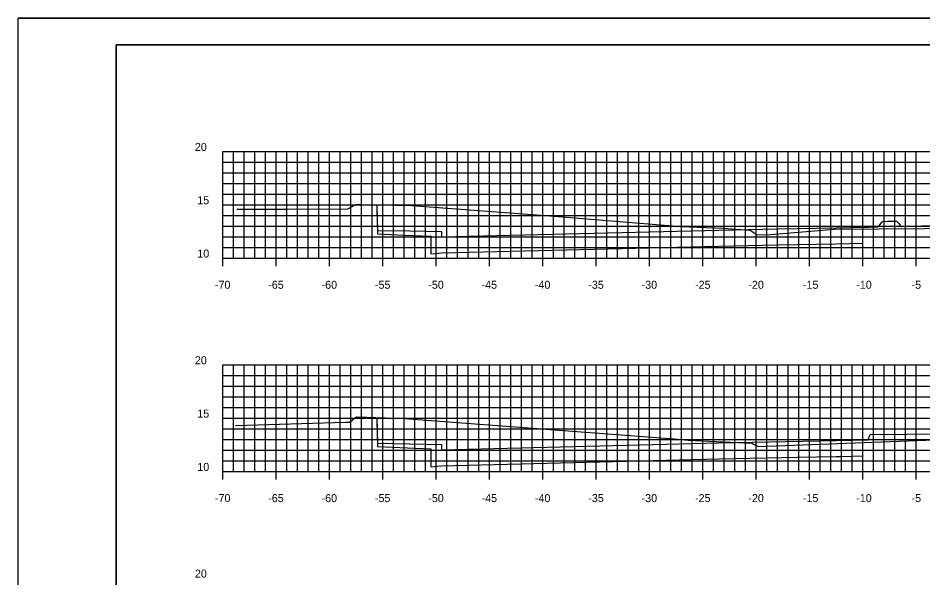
# Model space of a CAD drawing. Extents: x 40011 to 50684, y 49949 to 72236.
# Drawn here: x 41889.7 to 41974.5, y 68128.6 to 68181.1 of the extents above; entities that cross this region are included whole.
import ezdxf

# ---------------------------------------------------------------- set-up
doc = ezdxf.new("R2010")
doc.units = 0
for name, color, linetype in [('1', 7, 'Continuous'), ('41', 7, 'Continuous'), ('51', 7, 'Continuous'), ('52', 7, 'Continuous'), ('53', 7, 'Continuous'), ('54', 7, 'Continuous'), ('55', 7, 'Continuous'), ('57', 7, 'Continuous'), ('58', 7, 'Continuous'), ('59', 7, 'Continuous')]:
    doc.layers.add(name, color=color, linetype=linetype)

msp = doc.modelspace()

# ---------------------------------------------------------------- linework, layer by layer
at = {"layer": '1'}
for p, q in [((42064.392, 68181.097), (41889.697, 68181.097)), ((41898.891, 68178.597), (41898.891, 68073.597)), ((42063.891, 68178.597), (41898.891, 68178.597))]:
    msp.add_line(p, q, dxfattribs=at)
at = {"layer": '41'}
for points in [[(41889.697, 68181.097), (42064.392, 68181.097), (42064.392, 68071.097), (41889.697, 68071.097)], [(41898.891, 68178.597), (42063.891, 68178.597), (42063.891, 68073.597), (41898.891, 68073.597)]]:
    msp.add_lwpolyline(points, close=True, dxfattribs=at)
at = {"layer": '51'}
for p, q in [((41908.891, 68158.597), (41908.891, 68168.597)), ((41908.891, 68168.597), (41909.641, 68168.597)), ((41908.891, 68163.597), (41909.641, 68163.597)), ((41908.891, 68158.597), (41909.641, 68158.597)), ((41908.891, 68138.597), (41908.891, 68148.597)), ((41908.891, 68148.597), (41909.641, 68148.597)), ((41908.891, 68143.597), (41909.641, 68143.597)), ((41908.891, 68138.597), (41909.641, 68138.597))]:
    msp.add_line(p, q, dxfattribs=at)
at = {"layer": '52'}
for p, q in [((41908.891, 68158.597), (42048.891, 68158.597)), ((41908.891, 68157.847), (41908.891, 68158.597)), ((41913.891, 68157.847), (41913.891, 68158.597)), ((41918.891, 68157.847), (41918.891, 68158.597)), ((41923.891, 68157.847), (41923.891, 68158.597)), ((41928.891, 68157.847), (41928.891, 68158.597)), ((41933.891, 68157.847), (41933.891, 68158.597)), ((41938.891, 68157.847), (41938.891, 68158.597)), ((41943.891, 68157.847), (41943.891, 68158.597)), ((41948.891, 68157.847), (41948.891, 68158.597)), ((41953.891, 68157.847), (41953.891, 68158.597)), ((41958.891, 68157.847), (41958.891, 68158.597)), ((41963.891, 68157.847), (41963.891, 68158.597)), ((41968.891, 68157.847), (41968.891, 68158.597)), ((41973.891, 68157.847), (41973.891, 68158.597)), ((41908.891, 68138.597), (42048.891, 68138.597)), ((41908.891, 68137.847), (41908.891, 68138.597)), ((41913.891, 68137.847), (41913.891, 68138.597)), ((41918.891, 68137.847), (41918.891, 68138.597)), ((41923.891, 68137.847), (41923.891, 68138.597)), ((41928.891, 68137.847), (41928.891, 68138.597)), ((41933.891, 68137.847), (41933.891, 68138.597)), ((41938.891, 68137.847), (41938.891, 68138.597)), ((41943.891, 68137.847), (41943.891, 68138.597)), ((41948.891, 68137.847), (41948.891, 68138.597)), ((41953.891, 68137.847), (41953.891, 68138.597)), ((41958.891, 68137.847), (41958.891, 68138.597)), ((41963.891, 68137.847), (41963.891, 68138.597)), ((41968.891, 68137.847), (41968.891, 68138.597)), ((41973.891, 68137.847), (41973.891, 68138.597))]:
    msp.add_line(p, q, dxfattribs=at)
at = {"layer": '53'}
for p, q in [((41908.891, 68167.597), (42048.891, 68167.597)), ((41908.891, 68166.597), (42048.891, 68166.597)), ((41908.891, 68165.597), (42048.891, 68165.597)), ((41908.891, 68164.597), (42048.891, 68164.597)), ((41908.891, 68162.597), (42048.891, 68162.597)), ((41908.891, 68161.597), (42048.891, 68161.597)), ((41908.891, 68160.597), (42048.891, 68160.597)), ((41908.891, 68159.597), (42048.891, 68159.597)), ((41908.891, 68147.597), (42048.891, 68147.597)), ((41908.891, 68146.597), (42048.891, 68146.597)), ((41908.891, 68145.597), (42048.891, 68145.597)), ((41908.891, 68144.597), (42048.891, 68144.597)), ((41908.891, 68142.597), (42048.891, 68142.597)), ((41908.891, 68141.597), (42048.891, 68141.597)), ((41908.891, 68140.597), (42048.891, 68140.597)), ((41908.891, 68139.597), (42048.891, 68139.597))]:
    msp.add_line(p, q, dxfattribs=at)
at = {"layer": '54'}
for p, q in [((41909.891, 68158.597), (41909.891, 68168.597)), ((41910.891, 68158.597), (41910.891, 68168.597)), ((41911.891, 68158.597), (41911.891, 68168.597)), ((41912.891, 68158.597), (41912.891, 68168.597)), ((41914.891, 68158.597), (41914.891, 68168.597)), ((41915.891, 68158.597), (41915.891, 68168.597)), ((41916.891, 68158.597), (41916.891, 68168.597)), ((41917.891, 68158.597), (41917.891, 68168.597)), ((41919.891, 68158.597), (41919.891, 68168.597)), ((41920.891, 68158.597), (41920.891, 68168.597)), ((41921.891, 68158.597), (41921.891, 68168.597)), ((41922.891, 68158.597), (41922.891, 68168.597)), ((41924.891, 68158.597), (41924.891, 68168.597)), ((41925.891, 68158.597), (41925.891, 68168.597)), ((41926.891, 68158.597), (41926.891, 68168.597)), ((41927.891, 68158.597), (41927.891, 68168.597)), ((41929.891, 68158.597), (41929.891, 68168.597)), ((41930.891, 68158.597), (41930.891, 68168.597)), ((41931.891, 68158.597), (41931.891, 68168.597)), ((41932.891, 68158.597), (41932.891, 68168.597)), ((41934.891, 68158.597), (41934.891, 68168.597)), ((41935.891, 68158.597), (41935.891, 68168.597)), ((41936.891, 68158.597), (41936.891, 68168.597)), ((41937.891, 68158.597), (41937.891, 68168.597)), ((41939.891, 68158.597), (41939.891, 68168.597)), ((41940.891, 68158.597), (41940.891, 68168.597)), ((41941.891, 68158.597), (41941.891, 68168.597)), ((41942.891, 68158.597), (41942.891, 68168.597)), ((41944.891, 68158.597), (41944.891, 68168.597)), ((41945.891, 68158.597), (41945.891, 68168.597)), ((41946.891, 68158.597), (41946.891, 68168.597)), ((41947.891, 68158.597), (41947.891, 68168.597)), ((41949.891, 68158.597), (41949.891, 68168.597)), ((41950.891, 68158.597), (41950.891, 68168.597)), ((41951.891, 68158.597), (41951.891, 68168.597)), ((41952.891, 68158.597), (41952.891, 68168.597)), ((41954.891, 68158.597), (41954.891, 68168.597)), ((41955.891, 68158.597), (41955.891, 68168.597)), ((41956.891, 68158.597), (41956.891, 68168.597)), ((41957.891, 68158.597), (41957.891, 68168.597)), ((41959.891, 68158.597), (41959.891, 68168.597)), ((41960.891, 68158.597), (41960.891, 68168.597)), ((41961.891, 68158.597), (41961.891, 68168.597)), ((41962.891, 68158.597), (41962.891, 68168.597)), ((41964.891, 68158.597), (41964.891, 68168.597)), ((41965.891, 68158.597), (41965.891, 68168.597)), ((41966.891, 68158.597), (41966.891, 68168.597)), ((41967.891, 68158.597), (41967.891, 68168.597)), ((41969.891, 68158.597), (41969.891, 68168.597)), ((41970.891, 68158.597), (41970.891, 68168.597)), ((41971.891, 68158.597), (41971.891, 68168.597)), ((41972.891, 68158.597), (41972.891, 68168.597)), ((41909.891, 68138.597), (41909.891, 68148.597)), ((41910.891, 68138.597), (41910.891, 68148.597)), ((41911.891, 68138.597), (41911.891, 68148.597)), ((41912.891, 68138.597), (41912.891, 68148.597)), ((41914.891, 68138.597), (41914.891, 68148.597)), ((41915.891, 68138.597), (41915.891, 68148.597)), ((41916.891, 68138.597), (41916.891, 68148.597)), ((41917.891, 68138.597), (41917.891, 68148.597)), ((41919.891, 68138.597), (41919.891, 68148.597)), ((41920.891, 68138.597), (41920.891, 68148.597)), ((41921.891, 68138.597), (41921.891, 68148.597)), ((41922.891, 68138.597), (41922.891, 68148.597)), ((41924.891, 68138.597), (41924.891, 68148.597)), ((41925.891, 68138.597), (41925.891, 68148.597)), ((41926.891, 68138.597), (41926.891, 68148.597)), ((41927.891, 68138.597), (41927.891, 68148.597)), ((41929.891, 68138.597), (41929.891, 68148.597)), ((41930.891, 68138.597), (41930.891, 68148.597)), ((41931.891, 68138.597), (41931.891, 68148.597)), ((41932.891, 68138.597), (41932.891, 68148.597)), ((41934.891, 68138.597), (41934.891, 68148.597)), ((41935.891, 68138.597), (41935.891, 68148.597)), ((41936.891, 68138.597), (41936.891, 68148.597)), ((41937.891, 68138.597), (41937.891, 68148.597)), ((41939.891, 68138.597), (41939.891, 68148.597)), ((41940.891, 68138.597), (41940.891, 68148.597)), ((41941.891, 68138.597), (41941.891, 68148.597)), ((41942.891, 68138.597), (41942.891, 68148.597)), ((41944.891, 68138.597), (41944.891, 68148.597)), ((41945.891, 68138.597), (41945.891, 68148.597)), ((41946.891, 68138.597), (41946.891, 68148.597)), ((41947.891, 68138.597), (41947.891, 68148.597)), ((41949.891, 68138.597), (41949.891, 68148.597)), ((41950.891, 68138.597), (41950.891, 68148.597)), ((41951.891, 68138.597), (41951.891, 68148.597)), ((41952.891, 68138.597), (41952.891, 68148.597)), ((41954.891, 68138.597), (41954.891, 68148.597)), ((41955.891, 68138.597), (41955.891, 68148.597)), ((41956.891, 68138.597), (41956.891, 68148.597)), ((41957.891, 68138.597), (41957.891, 68148.597)), ((41959.891, 68138.597), (41959.891, 68148.597)), ((41960.891, 68138.597), (41960.891, 68148.597)), ((41961.891, 68138.597), (41961.891, 68148.597)), ((41962.891, 68138.597), (41962.891, 68148.597)), ((41964.891, 68138.597), (41964.891, 68148.597)), ((41965.891, 68138.597), (41965.891, 68148.597)), ((41966.891, 68138.597), (41966.891, 68148.597)), ((41967.891, 68138.597), (41967.891, 68148.597)), ((41969.891, 68138.597), (41969.891, 68148.597)), ((41970.891, 68138.597), (41970.891, 68148.597)), ((41971.891, 68138.597), (41971.891, 68148.597)), ((41972.891, 68138.597), (41972.891, 68148.597))]:
    msp.add_line(p, q, dxfattribs=at)
at = {"layer": '55'}
for p, q in [((41908.891, 68168.597), (42048.891, 68168.597)), ((41908.891, 68158.597), (41908.891, 68168.597)), ((41913.891, 68158.597), (41913.891, 68168.597)), ((41918.891, 68158.597), (41918.891, 68168.597)), ((41923.891, 68158.597), (41923.891, 68168.597)), ((41928.891, 68158.597), (41928.891, 68168.597)), ((41933.891, 68158.597), (41933.891, 68168.597)), ((41938.891, 68158.597), (41938.891, 68168.597)), ((41943.891, 68158.597), (41943.891, 68168.597)), ((41948.891, 68158.597), (41948.891, 68168.597)), ((41953.891, 68158.597), (41953.891, 68168.597)), ((41958.891, 68158.597), (41958.891, 68168.597)), ((41963.891, 68158.597), (41963.891, 68168.597)), ((41968.891, 68158.597), (41968.891, 68168.597)), ((41973.891, 68158.597), (41973.891, 68168.597)), ((41908.891, 68163.597), (42048.891, 68163.597)), ((41908.891, 68158.597), (42048.891, 68158.597)), ((41908.891, 68148.597), (42048.891, 68148.597)), ((41908.891, 68138.597), (41908.891, 68148.597)), ((41913.891, 68138.597), (41913.891, 68148.597)), ((41918.891, 68138.597), (41918.891, 68148.597)), ((41923.891, 68138.597), (41923.891, 68148.597)), ((41928.891, 68138.597), (41928.891, 68148.597)), ((41933.891, 68138.597), (41933.891, 68148.597)), ((41938.891, 68138.597), (41938.891, 68148.597)), ((41943.891, 68138.597), (41943.891, 68148.597)), ((41948.891, 68138.597), (41948.891, 68148.597)), ((41953.891, 68138.597), (41953.891, 68148.597)), ((41958.891, 68138.597), (41958.891, 68148.597)), ((41963.891, 68138.597), (41963.891, 68148.597)), ((41968.891, 68138.597), (41968.891, 68148.597)), ((41973.891, 68138.597), (41973.891, 68148.597)), ((41908.891, 68143.597), (42048.891, 68143.597)), ((41908.891, 68138.597), (42048.891, 68138.597))]:
    msp.add_line(p, q, dxfattribs=at)
at = {"layer": '57'}
for points in [[(41910.193, 68163.176), (41914.871, 68163.189), (41920.619, 68163.205), (41920.62, 68163.206), (41921.353, 68163.631), (41921.822, 68163.62), (41926.594, 68163.513), (41939.947, 68162.543), (41951.826, 68161.546), (41955.761, 68161.392), (41958.295, 68161.211), (41958.296, 68161.211), (41958.314, 68161.202), (41958.98, 68160.768), (41960.256, 68160.81), (41966.193, 68161.31), (41978.846, 68161.418)], [(41910.076, 68142.908), (41920.4, 68143.211), (41920.765, 68143.223), (41921.418, 68143.707), (41921.44, 68143.726), (41925.93, 68143.57), (41951.19, 68141.64), (41952.524, 68141.537), (41958.433, 68141.235), (41959.021, 68140.964), (41959.097, 68140.92), (41978.904, 68141.69)]]:
    msp.add_lwpolyline(points, dxfattribs=at)
at = {"layer": '58'}
for points in [[(41923.334, 68163.265), (41923.359, 68161.999), (41923.381, 68160.87), (41925.884, 68160.762), (41928.386, 68160.655), (41928.391, 68159.82), (41928.396, 68158.986), (41928.894, 68159.033), (41929.392, 68159.079), (41942.391, 68159.404), (41955.391, 68159.729), (41960.892, 68159.839), (41966.392, 68159.949), (41968.886, 68159.999), (41968.892, 68159.999)], [(41923.333, 68143.33), (41923.381, 68140.925), (41926.184, 68140.804), (41928.386, 68140.709), (41928.395, 68139.04), (41928.976, 68139.094), (41929.391, 68139.133), (41955.391, 68139.783), (41962.765, 68139.93), (41966.392, 68140.003), (41966.845, 68140.012), (41968.891, 68140.053)]]:
    msp.add_lwpolyline(points, dxfattribs=at)
at = {"layer": '59'}
for points in [[(41923.334, 68163.595), (41923.359, 68162.329), (41923.382, 68161.2), (41926.382, 68161.14), (41929.382, 68161.08), (41929.387, 68160.83), (41929.392, 68160.58), (41942.392, 68160.905), (41955.392, 68161.23), (41960.892, 68161.34), (41966.392, 68161.45), (41968.992, 68161.503), (41969.038, 68161.503), (41969.095, 68161.505), (41969.163, 68161.506), (41969.242, 68161.508), (41969.333, 68161.509), (41969.435, 68161.511), (41969.548, 68161.514), (41969.671, 68161.516), (41969.803, 68161.519), (41969.942, 68161.522), (41970.088, 68161.524), (41970.239, 68161.527), (41970.33, 68161.529), (41970.378, 68161.598), (41970.398, 68161.627), (41970.493, 68161.747), (41970.555, 68161.827), (41970.604, 68161.88), (41970.699, 68161.985), (41970.755, 68162.037), (41971.193, 68162.046), (41971.561, 68162.054), (41971.69, 68162.057), (41971.755, 68162.059), (41971.795, 68162.059), (41971.822, 68162.06), (41971.841, 68162.06), (41971.855, 68162.061), (41971.866, 68162.061), (41971.909, 68162.062), (41971.992, 68162.064), (41972, 68162.064), (41972.006, 68162.064), (41972.012, 68162.064), (41972.02, 68162.064), (41972.03, 68162.064), (41972.169, 68161.926), (41972.246, 68161.837), (41972.329, 68161.739), (41972.453, 68161.572), (41972.496, 68161.573), (41972.655, 68161.576), (41972.806, 68161.579), (41972.948, 68161.582), (41977.392, 68161.67)], [(41923.333, 68143.66), (41923.382, 68141.255), (41929.382, 68141.135), (41929.392, 68140.635), (41955.392, 68141.285), (41966.392, 68141.505), (41969.391, 68141.565), (41969.582, 68142.066), (41976.506, 68142.12), (41981.202, 68142.156), (41981.391, 68141.657), (41984.392, 68141.612), (41995.392, 68141.392), (42010.392, 68141.017), (42010.402, 68141.517), (42017.402, 68141.657), (42017.602, 68141.59)]]:
    msp.add_lwpolyline(points, dxfattribs=at)

# ---------------------------------------------------------------- texts
at = {"layer": '51'}
for s, height, p in [('20', 0.75, (41906.271, 68168.647)), ('15', 0.75, (41906.498, 68163.647)), ('10', 0.75, (41906.498, 68158.647)), ('-', 0.0001, (41908.891, 68158.597)), ('20', 0.75, (41906.271, 68148.647)), ('15', 0.75, (41906.498, 68143.647)), ('10', 0.75, (41906.498, 68138.647)), ('-', 0.0001, (41908.891, 68138.597)), ('20', 0.75, (41906.271, 68128.647))]:
    msp.add_text(s, height=height, dxfattribs=at).set_placement(p)
at = {"layer": '52'}
for s, p in [('-70', (41908.152, 68155.722)), ('-65', (41913.146, 68155.722)), ('-60', (41918.146, 68155.722)), ('-55', (41923.148, 68155.722)), ('-50', (41928.148, 68155.722)), ('-45', (41933.143, 68155.722)), ('-40', (41938.143, 68155.722)), ('-35', (41943.148, 68155.722)), ('-30', (41948.148, 68155.722)), ('-25', (41953.152, 68155.722)), ('-20', (41958.152, 68155.722)), ('-15', (41963.266, 68155.722)), ('-10', (41968.266, 68155.722)), ('-5', (41973.45, 68155.722)), ('-70', (41908.152, 68135.722)), ('-65', (41913.146, 68135.722)), ('-60', (41918.146, 68135.722)), ('-55', (41923.148, 68135.722)), ('-50', (41928.148, 68135.722)), ('-45', (41933.143, 68135.722)), ('-40', (41938.143, 68135.722)), ('-35', (41943.148, 68135.722)), ('-30', (41948.148, 68135.722)), ('-25', (41953.152, 68135.722)), ('-20', (41958.152, 68135.722)), ('-15', (41963.266, 68135.722)), ('-10', (41968.266, 68135.722)), ('-5', (41973.45, 68135.722))]:
    msp.add_text(s, height=0.75, dxfattribs=at).set_placement(p)

doc.saveas('drawing.dxf')
